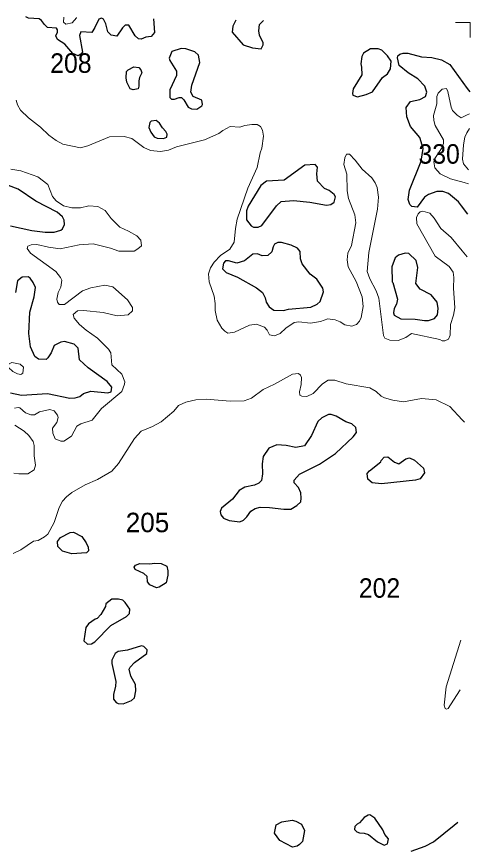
# Model space of a CAD drawing. Extents: x 763.2 to 816.8, y 7896.5 to 7952.7.
# Drawn here: x 813.07 to 816.79, y 7945.08 to 7951.91 of the extents above; entities that cross this region are included whole.
import ezdxf

# ---------------------------------------------------------------- set-up
doc = ezdxf.new("R2010")
doc.units = 0
doc.header["$LTSCALE"] = 0.064
for name, color, linetype, lineweight in [('1', 7, 'Continuous', 25), ('2', 7, 'Continuous', 13), ('63', 7, 'Continuous', 13)]:
    doc.layers.add(name, color=color, linetype=linetype, lineweight=lineweight)
doc.layers.add('21', color=7, linetype='Continuous')

msp = doc.modelspace()

# ---------------------------------------------------------------- linework, layer by layer
at = {"layer": '1'}
for points in [[(814.1955, 7951.8976), (814.2014, 7951.7847), (814.1743, 7951.7512), (814.1303, 7951.7474), (814.093, 7951.7294), (814.0711, 7951.7341), (814.0451, 7951.7567), (813.9933, 7951.846), (813.9617, 7951.8442), (813.9388, 7951.8222), (813.8928, 7951.7558), (813.8478, 7951.7621), (813.8207, 7951.7893), (813.8042, 7951.8574), (813.7841, 7951.8949), (813.7666, 7951.9015), (813.7465, 7951.8949), (813.7139, 7951.8247), (813.6878, 7951.7858), (813.5991, 7951.7892), (813.5878, 7951.7609), (813.6134, 7951.6248), (813.5991, 7951.6064), (813.5775, 7951.5949), (813.5339, 7951.6124), (813.4668, 7951.6902), (813.4068, 7951.7279), (813.3935, 7951.7568), (813.4083, 7951.7883), (813.4081, 7951.8065), (813.3999, 7951.821), (813.3259, 7951.8259), (813.2999, 7951.8493), (813.2772, 7951.883), (813.2576, 7951.8964), (813.1692, 7951.902), (813.1485, 7951.9148)], [(814.8689, 7951.8864), (814.8445, 7951.837), (814.8387, 7951.7872), (814.9286, 7951.6851), (815.0067, 7951.659), (815.078, 7951.6521), (815.0938, 7951.685), (815.0944, 7951.7), (815.0629, 7951.7638), (815.0568, 7951.7983), (815.0638, 7951.8494), (815.0958, 7951.8827)], [(816.7724, 7950.2948), (816.7203, 7950.3629), (816.6957, 7950.3951), (816.612, 7950.4649), (816.5669, 7950.4819), (816.5169, 7950.4816), (816.4489, 7950.4562), (816.4176, 7950.4341), (816.3564, 7950.3509), (816.3129, 7950.357), (816.2968, 7950.3752), (816.2828, 7950.4153), (816.2924, 7950.4927), (816.388, 7950.7287), (816.4048, 7950.8334), (816.377, 7950.9226), (816.3018, 7951.0145), (816.2712, 7951.0924), (816.2664, 7951.1697), (816.3026, 7951.218), (816.378, 7951.2364), (816.4244, 7951.2605), (816.4367, 7951.2956), (816.4195, 7951.3452), (816.3621, 7951.4049), (816.2817, 7951.4534), (816.2082, 7951.5146), (816.1957, 7951.5762), (816.1979, 7951.5932), (816.2152, 7951.6081), (816.2407, 7951.6159), (816.2786, 7951.6159), (816.3924, 7951.5857), (816.4774, 7951.5796), (816.5562, 7951.5612), (816.6247, 7951.5215), (816.7675, 7951.3267), (816.789, 7951.2973)], [(813.0221, 7950.1991), (813.1979, 7950.1617), (813.3073, 7950.1483), (813.3796, 7950.1467), (813.434, 7950.1624), (813.448, 7950.1753), (813.4638, 7950.21), (813.4624, 7950.2461), (813.4491, 7950.2731), (813.4049, 7950.3109), (813.2287, 7950.4013), (813.0836, 7950.4995), (813.0049, 7950.5296)], [(813.5081, 7948.7862), (813.5521, 7948.7878), (813.5899, 7948.7989), (813.6193, 7948.8223), (813.6803, 7948.8433), (813.8197, 7948.8289), (813.8471, 7948.8362), (813.8534, 7948.8762), (813.8146, 7948.9219), (813.6579, 7949.0346), (813.5888, 7949.1001), (813.5759, 7949.1961), (813.5431, 7949.2275), (813.4641, 7949.2494), (813.4351, 7949.2451), (813.3807, 7949.218), (813.3553, 7949.1567), (813.3287, 7949.1153), (813.3134, 7949.1034), (813.2523, 7949.1066), (813.2208, 7949.1268), (813.1848, 7949.2058), (813.1733, 7949.3151), (813.1808, 7949.4922), (813.2162, 7949.6166), (813.2258, 7949.6932), (813.2074, 7949.7348), (813.183, 7949.7702), (813.1666, 7949.7815), (813.1174, 7949.7766), (813.0786, 7949.7492), (813.0615, 7949.6529)], [(813.0209, 7948.8292), (813.1116, 7948.8106)], [(813.1116, 7948.8106), (813.3263, 7948.8236), (813.5081, 7948.7862)], [(816.3075, 7945.0705), (816.4223, 7945.1102), (816.4902, 7945.1456), (816.6591, 7945.2838), (816.6892, 7945.3085)]]:
    msp.add_lwpolyline(points, dxfattribs=at)
for points in [[(814.3668, 7951.2383), (814.4052, 7951.2508), (814.4238, 7951.2507), (814.442, 7951.2328), (814.4779, 7951.1713), (814.5068, 7951.1582), (814.549, 7951.1568), (814.5899, 7951.1825), (814.5956, 7951.1948), (814.5895, 7951.2294), (814.5183, 7951.2592), (814.4998, 7951.2955), (814.5073, 7951.353), (814.5749, 7951.5394), (814.5637, 7951.6003), (814.5327, 7951.6277), (814.4601, 7951.6499), (814.4223, 7951.6535), (814.3447, 7951.6294), (814.3239, 7951.5749), (814.3285, 7951.5541), (814.3823, 7951.467), (814.3828, 7951.432), (814.3269, 7951.3144), (814.3274, 7951.2531), (814.3421, 7951.2383)], [(816.1136, 7951.4457), (816.1365, 7951.4868), (816.1442, 7951.5489), (816.1138, 7951.5938), (816.0678, 7951.6399), (816.0352, 7951.6517), (815.9744, 7951.6522), (815.9159, 7951.6154), (815.9015, 7951.5894), (815.8934, 7951.5269), (815.8998, 7951.5008), (815.9012, 7951.4376), (815.8325, 7951.3217), (815.8259, 7951.2856), (815.8297, 7951.2705), (815.8659, 7951.2563), (815.9391, 7951.2751), (815.9904, 7951.2982), (816.0709, 7951.4152)], [(814.0679, 7951.3234), (814.0273, 7951.3152), (814.0023, 7951.3215), (813.9768, 7951.3785), (813.9691, 7951.412), (813.9725, 7951.4652), (813.9863, 7951.4788), (814.0339, 7951.5021), (814.0727, 7951.4969), (814.0905, 7951.4788), (814.0995, 7951.4547), (814.0804, 7951.4163), (814.0733, 7951.3892), (814.0751, 7951.3448)], [(814.2439, 7951.041), (814.2154, 7951.063), (814.175, 7951.0586), (814.1655, 7951.0473), (814.1549, 7951.0055), (814.1712, 7950.9678), (814.1994, 7950.9304), (814.2236, 7950.9188), (814.2772, 7950.9156), (814.3025, 7950.9273), (814.3061, 7950.9504), (814.2954, 7950.9717), (814.267, 7951.0019)], [(815.4749, 7950.3929), (815.6124, 7950.3689), (815.6486, 7950.3745), (815.6763, 7950.3941), (815.6861, 7950.4379), (815.6743, 7950.4552), (815.6347, 7950.4876), (815.5958, 7950.5051), (815.5384, 7950.5642), (815.5332, 7950.6243), (815.5398, 7950.681), (815.5199, 7950.702), (815.4346, 7950.6969), (815.2644, 7950.5744), (815.1219, 7950.5643), (815.0744, 7950.5306), (814.9705, 7950.3603), (814.9577, 7950.3229), (814.9568, 7950.2473), (814.9954, 7950.1984), (815.0148, 7950.1879), (815.0534, 7950.188), (815.0833, 7950.2016), (815.203, 7950.3619), (815.2424, 7950.3978), (815.3426, 7950.4079)], [(815.5371, 7949.5572), (815.5621, 7949.5776), (815.5873, 7949.6577), (815.582, 7949.6888), (815.5327, 7949.7608), (815.4801, 7949.8038), (815.4145, 7949.887), (815.3988, 7949.9274), (815.3974, 7949.9884), (815.3742, 7950.0148), (815.3229, 7950.0398), (815.2448, 7950.061), (815.213, 7950.061), (815.1874, 7950.0499), (815.1748, 7950.0275), (815.1644, 7949.9867), (815.1314, 7949.9545), (815.0863, 7949.953), (815.046, 7949.9706), (815.0092, 7949.9676), (814.9411, 7949.9119), (814.8784, 7949.8939), (814.8086, 7949.9132), (814.7842, 7949.9113), (814.7692, 7949.8918), (814.7607, 7949.8472), (814.7894, 7949.8167), (814.8841, 7949.7792), (815.0402, 7949.6897), (815.088, 7949.6531), (815.1093, 7949.6086), (815.1177, 7949.5731), (815.1419, 7949.5334), (815.181, 7949.5079), (815.2604, 7949.5058), (815.3007, 7949.5156), (815.4831, 7949.5308)], [(816.4983, 7949.4402), (816.5227, 7949.4692), (816.529, 7949.522), (816.5193, 7949.5725), (816.4711, 7949.6325), (816.3798, 7949.6785), (816.3456, 7949.7272), (816.3614, 7949.8582), (816.3479, 7949.9153), (816.2884, 7949.9708), (816.258, 7949.9737), (816.203, 7949.9593), (816.176, 7949.9355), (816.1479, 7949.8621), (816.1509, 7949.7396), (816.1577, 7949.7333), (816.1936, 7949.5963), (816.1854, 7949.5562), (816.1675, 7949.5198), (816.1613, 7949.4851), (816.1675, 7949.4671), (816.222, 7949.4367), (816.3393, 7949.4333), (816.4158, 7949.422), (816.4503, 7949.4237)], [(815.3478, 7948.0915), (815.3478, 7948.1136), (815.3914, 7948.1625), (815.5562, 7948.2429), (815.6857, 7948.3318), (815.8301, 7948.4682), (815.858, 7948.5027), (815.8539, 7948.5455), (815.8207, 7948.5737), (815.7726, 7948.5923), (815.6917, 7948.6376), (815.6516, 7948.651), (815.6303, 7948.6509), (815.5735, 7948.6251), (815.5416, 7948.5935), (815.4885, 7948.478), (815.4328, 7948.3934), (815.3623, 7948.3801), (815.2827, 7948.3964), (815.2047, 7948.4012), (815.1386, 7948.376), (815.0945, 7948.3076), (815.0863, 7948.246), (815.0894, 7948.1656), (815.079, 7948.1099), (815.0582, 7948.0876), (815.0235, 7948.0707), (814.9444, 7948.0542), (814.8968, 7948.0275), (814.8414, 7947.956), (814.7529, 7947.8833), (814.7422, 7947.8558), (814.746, 7947.8277), (814.7693, 7947.8), (814.816, 7947.7805), (814.9018, 7947.7707), (814.933, 7947.7847), (814.9596, 7947.8113), (814.9927, 7947.8588), (815.0285, 7947.8806), (815.0691, 7947.8899), (815.1454, 7947.8886), (815.263, 7947.8738), (815.3193, 7947.8745), (815.3708, 7947.9057), (815.4012, 7947.9346), (815.4063, 7947.9661), (815.4015, 7948.0085), (815.3833, 7948.053)], [(815.9881, 7948.091), (815.9511, 7948.1204), (815.9461, 7948.1679), (815.9645, 7948.1898), (816.0596, 7948.264), (816.0617, 7948.2741), (816.0861, 7948.3016), (816.1145, 7948.3028), (816.1691, 7948.2609), (816.2059, 7948.247), (816.2637, 7948.2865), (816.2932, 7948.2956), (816.3348, 7948.276), (816.4092, 7948.2115), (816.4156, 7948.1736), (816.381, 7948.1239), (816.3418, 7948.1114), (816.0632, 7948.0827)], [(813.6056, 7947.6495), (813.6425, 7947.5993), (813.6588, 7947.5629), (813.6626, 7947.5321), (813.6442, 7947.5173), (813.5258, 7947.5092), (813.4469, 7947.5302), (813.4099, 7947.5689), (813.408, 7947.6108), (813.4325, 7947.6412), (813.5118, 7947.6841), (813.5377, 7947.6858)], [(814.1656, 7947.2531), (814.1464, 7947.2798), (814.1421, 7947.3219), (814.1146, 7947.3476), (814.0446, 7947.3809), (814.0367, 7947.3988), (814.0473, 7947.4146), (814.0813, 7947.4284), (814.1626, 7947.4253), (814.2062, 7947.4332), (814.258, 7947.4298), (814.3026, 7947.4077), (814.3122, 7947.3702), (814.3122, 7947.3322), (814.2971, 7947.2711), (814.2398, 7947.2337), (814.219, 7947.23)], [(813.974, 7946.9946), (813.9966, 7947.0184), (813.9999, 7947.0555), (813.9626, 7947.1088), (813.9422, 7947.1274), (813.9069, 7947.1373), (813.8515, 7947.1361), (813.8045, 7947.0975), (813.8006, 7947.0762), (813.762, 7947.0101), (813.7321, 7946.977), (813.7167, 7946.9727), (813.6621, 7946.9341), (813.6403, 7946.9051), (813.6223, 7946.7942), (813.6543, 7946.7683), (813.6854, 7946.7693), (813.7144, 7946.7865), (813.8455, 7946.9205)], [(814.1397, 7946.6896), (814.143, 7946.7196), (814.1161, 7946.7479), (814.0959, 7946.7527), (813.9818, 7946.7185), (813.9039, 7946.7069), (813.879, 7946.692), (813.8522, 7946.6369), (813.8521, 7946.6091), (813.8848, 7946.4612), (813.883, 7946.4236), (813.8656, 7946.3536), (813.8668, 7946.3176), (813.887, 7946.2884), (813.9038, 7946.2797), (813.9456, 7946.2766), (814.0145, 7946.3062), (814.0374, 7946.3277), (814.0507, 7946.3848), (814.0476, 7946.4376), (814.0085, 7946.5057), (813.9952, 7946.5623), (814.002, 7946.5775), (814.0395, 7946.618)], [(815.2297, 7945.1569), (815.187, 7945.2174), (815.1996, 7945.2846), (815.2468, 7945.3108), (815.3312, 7945.3231), (815.3617, 7945.3167), (815.4066, 7945.2901), (815.4311, 7945.2377), (815.4151, 7945.1498), (815.3927, 7945.1234), (815.3711, 7945.1091), (815.3336, 7945.1031)], [(815.9579, 7945.2058), (816.0296, 7945.1457), (816.0845, 7945.1182), (816.1135, 7945.1302), (816.1212, 7945.1718), (816.0923, 7945.2068), (816.0755, 7945.2442), (816.0079, 7945.3401), (815.9692, 7945.3665), (815.9534, 7945.3652), (815.9226, 7945.3442), (815.8844, 7945.3013), (815.8632, 7945.2913), (815.8458, 7945.2704), (815.8425, 7945.2475), (815.8605, 7945.2271), (815.8843, 7945.2185), (815.9211, 7945.2178)]]:
    msp.add_lwpolyline(points, close=True, dxfattribs=at)
at = {"layer": '2'}
for points in [[(813.4581, 7951.9097), (813.4561, 7951.8696), (813.4763, 7951.8528), (813.5276, 7951.8655), (813.5643, 7951.9044), (813.5643, 7951.908)], [(816.7861, 7951.1187), (816.7608, 7951.1067), (816.7162, 7951.0856), (816.6836, 7951.1068), (816.647, 7951.1463), (816.6346, 7951.1722), (816.6075, 7951.3001), (816.5963, 7951.3244), (816.5602, 7951.3196), (816.5277, 7951.2881), (816.5179, 7951.2587), (816.5161, 7951.2008), (816.4914, 7951.103), (816.493, 7951.0627), (816.503, 7951.0227), (816.5719, 7950.9043), (816.5716, 7950.8754), (816.5559, 7950.8326), (816.501, 7950.7524), (816.4927, 7950.7234), (816.4999, 7950.6746), (816.5451, 7950.6255), (816.6307, 7950.5851), (816.7412, 7950.5543), (816.7765, 7950.5445)], [(815.096, 7950.9354), (815.0885, 7950.9843), (815.0712, 7951.0142), (815.0444, 7951.0292), (815.0019, 7951.0309), (814.9423, 7951.0227), (814.9015, 7951.0079), (814.8222, 7951.0141), (814.7629, 7950.9823), (814.7295, 7950.957), (814.6123, 7950.9057), (814.3835, 7950.8468), (814.3185, 7950.8208), (814.2521, 7950.8075), (814.1692, 7950.8172), (814.1144, 7950.8406), (814.0165, 7950.9156), (813.953, 7950.9321), (813.8346, 7950.929), (813.6571, 7950.8552), (813.5967, 7950.8402), (813.4508, 7950.8693), (813.3949, 7950.9002), (813.3356, 7950.9429), (813.2691, 7951.0073), (813.1706, 7951.0846), (813.1047, 7951.147), (813.078, 7951.1903), (813.0694, 7951.2301)], [(816.7784, 7950.6595), (816.7364, 7950.7066), (816.7286, 7950.7459), (816.7364, 7950.8637), (816.7482, 7950.9265), (816.7639, 7950.9619), (816.784, 7950.9973)], [(814.8802, 7950.2545), (814.9679, 7950.5076), (815.0448, 7950.6769), (815.0684, 7950.7965), (815.0828, 7950.8351), (815.096, 7950.9354)], [(816.7665, 7949.9439), (816.7256, 7949.9934), (816.6343, 7950.1039), (816.549, 7950.1779), (816.4968, 7950.2614), (816.4605, 7950.3022), (816.4036, 7950.319), (816.3815, 7950.3141), (816.3638, 7950.2967), (816.3497, 7950.2664), (816.3536, 7950.2148), (816.5026, 7949.9513), (816.619, 7949.8661), (816.651, 7949.8185), (816.6572, 7949.7743), (816.6542, 7949.6881), (816.6639, 7949.5264), (816.6538, 7949.4665), (816.6295, 7949.389), (816.6254, 7949.3014), (816.6141, 7949.2705), (816.5836, 7949.256), (816.5623, 7949.2562), (816.543, 7949.2657), (816.3105, 7949.3148), (816.2629, 7949.2821), (816.2012, 7949.2594), (816.1316, 7949.2609), (816.0902, 7949.2763), (816.0788, 7949.3002), (816.0411, 7949.6054), (816.0199, 7949.6645), (815.967, 7949.7644), (815.9475, 7949.8236), (815.9588, 7949.9792), (816.0313, 7950.3363), (816.0378, 7950.4349), (816.028, 7950.5125), (816.0131, 7950.5526), (815.9857, 7950.5915), (815.9049, 7950.6645), (815.8488, 7950.7366), (815.8006, 7950.7865), (815.7756, 7950.7875), (815.7633, 7950.7557), (815.7553, 7950.7034), (815.7782, 7950.6242), (815.7831, 7950.4875), (815.794, 7950.4243), (815.8456, 7950.2891), (815.8522, 7950.2249), (815.8187, 7950.0385), (815.7867, 7949.976), (815.7816, 7949.9203), (815.7901, 7949.8619), (815.8553, 7949.7423), (815.9062, 7949.6158), (815.913, 7949.5376), (815.8962, 7949.4476), (815.8836, 7949.416), (815.8592, 7949.3895), (815.8199, 7949.3761), (815.7634, 7949.3858), (815.7241, 7949.4111), (815.6826, 7949.428), (815.6235, 7949.4366), (815.5628, 7949.4138), (815.4825, 7949.4004), (815.386, 7949.4103), (815.3474, 7949.4057), (815.2781, 7949.3587), (815.2341, 7949.3168), (815.1855, 7949.2955), (815.146, 7949.3036), (815.1257, 7949.3419), (815.1031, 7949.367), (815.0393, 7949.3921), (814.9806, 7949.3845), (814.8581, 7949.3261), (814.8049, 7949.3187), (814.7788, 7949.3352), (814.7555, 7949.3604), (814.7167, 7949.4253), (814.7001, 7949.5048), (814.7, 7949.5632), (814.6904, 7949.621), (814.6494, 7949.7401), (814.6449, 7949.8048), (814.6606, 7949.8536), (814.6926, 7949.9015), (814.7427, 7949.9544), (814.8199, 7950.0086), (814.8565, 7950.0642), (814.8659, 7950.1765), (814.8802, 7950.2545)], [(813.0247, 7950.6628), (813.1068, 7950.6496), (813.2456, 7950.6001), (813.3266, 7950.5383), (813.366, 7950.4403), (813.3973, 7950.4041), (813.4574, 7950.3631), (813.5236, 7950.3473), (813.5952, 7950.3473), (813.6645, 7950.3618), (813.7391, 7950.357), (813.7972, 7950.3242), (813.846, 7950.2591), (813.9172, 7950.1883), (813.989, 7950.1561), (814.0568, 7950.1157), (814.0901, 7950.0823), (814.0964, 7950.0362), (814.0662, 7950.0091), (814.0352, 7949.9924), (813.9102, 7949.9921), (813.8414, 7950.017), (813.6985, 7950.0513), (813.586, 7950.0445), (813.4304, 7950.0103), (813.3333, 7950.023), (813.239, 7950.0447), (813.1924, 7950.0429), (813.1636, 7950.0327), (813.1593, 7950.0123), (813.1851, 7949.9756), (813.3923, 7949.8239), (813.433, 7949.7764), (813.4426, 7949.752), (813.4348, 7949.6959), (813.4134, 7949.6528), (813.4019, 7949.5967), (813.4072, 7949.5722), (813.4212, 7949.5543), (813.4643, 7949.5544), (813.6111, 7949.6653), (813.6802, 7949.6916), (813.796, 7949.7126), (813.8601, 7949.6995), (813.9806, 7949.5922)], [(813.9806, 7949.5922), (814.0213, 7949.5288), (814.0212, 7949.5013), (813.9855, 7949.4684), (813.8964, 7949.4615), (813.782, 7949.4891)], [(813.782, 7949.4891), (813.621, 7949.5057), (813.5704, 7949.5018), (813.5369, 7949.4721), (813.5445, 7949.4425), (813.588, 7949.3901), (813.6411, 7949.3435), (813.7353, 7949.2789), (813.824, 7949.1865), (813.844, 7949.1583), (813.8537, 7949.0595), (813.9336, 7948.9816), (813.9584, 7948.9205), (813.9571, 7948.8995), (813.9347, 7948.8409), (813.7671, 7948.6993), (813.6926, 7948.6053), (813.5974, 7948.5754), (813.5667, 7948.5561), (813.5221, 7948.4744), (813.4585, 7948.4326), (813.4338, 7948.4334), (813.3887, 7948.451), (813.3689, 7948.4983), (813.3675, 7948.5387), (813.4016, 7948.5871), (813.4115, 7948.6258), (813.4079, 7948.6469), (813.3808, 7948.6819), (813.3448, 7948.6921), (813.2598, 7948.6738), (813.2199, 7948.6499), (813.1887, 7948.6479), (813.1442, 7948.664), (813.0974, 7948.7068), (813.0838, 7948.7101), (813.0551, 7948.7035)], [(813.0441, 7947.5098), (813.1079, 7947.5416), (813.21, 7947.6122), (813.2477, 7947.6187), (813.3014, 7947.6471), (813.3268, 7947.6706), (813.3785, 7947.7647), (813.4196, 7947.8896), (813.4494, 7947.9395), (813.4801, 7947.9751), (813.5247, 7948.0106), (813.6345, 7948.0738), (813.7353, 7948.1187), (813.8525, 7948.187), (813.9062, 7948.2502), (814.0385, 7948.4543), (814.0934, 7948.5158), (814.1869, 7948.5532), (814.2567, 7948.59), (814.3614, 7948.6775), (814.3989, 7948.7245), (814.4584, 7948.753), (814.542, 7948.7713), (814.6261, 7948.776), (814.8219, 7948.7597), (814.9377, 7948.7627), (814.9968, 7948.7856), (815.0941, 7948.8573), (815.1854, 7948.9014), (815.3335, 7948.9833), (815.3825, 7948.9876), (815.4009, 7948.9735), (815.4065, 7948.955), (815.405, 7948.8967), (815.392, 7948.8361), (815.3952, 7948.8095), (815.4107, 7948.8007), (815.4518, 7948.7993), (815.5036, 7948.8239), (815.5798, 7948.903), (815.6266, 7948.9335), (815.6805, 7948.9338), (815.7742, 7948.9033), (815.9677, 7948.8711), (816.0197, 7948.8401), (816.0614, 7948.8012), (816.0884, 7948.7874), (816.1574, 7948.768), (816.2428, 7948.7564), (816.3911, 7948.7826), (816.5109, 7948.7707), (816.625, 7948.716), (816.7248, 7948.6084), (816.7439, 7948.5878)], [(813.058, 7948.5627), (813.1343, 7948.5142), (813.1727, 7948.479), (813.2068, 7948.4304), (813.2146, 7948.3975), (813.2163, 7948.311), (813.2274, 7948.2364), (813.2164, 7948.1971), (813.1644, 7948.1642), (813.0893, 7948.1645), (813.0491, 7948.1712)], [(816.7141, 7946.8002), (816.5951, 7946.4177), (816.5785, 7946.266), (816.5862, 7946.2395), (816.5978, 7946.234), (816.6111, 7946.2388), (816.6788, 7946.3471), (816.7074, 7946.3928)]]:
    msp.add_lwpolyline(points, dxfattribs=at)
msp.add_lwpolyline([(813.1012, 7949.0655), (813.0316, 7949.0784), (813.0114, 7949.0676), (813.0024, 7949.0493), (813.0067, 7949.0362), (813.0405, 7949.0028), (813.0781, 7948.9852), (813.1062, 7948.9799), (813.1233, 7948.99), (813.1284, 7949.0409)], close=True, dxfattribs=at)
at = {"layer": '63'}
msp.add_lwpolyline([(816.792, 7951.743), (816.792, 7951.8662), (816.6706, 7951.8662)], dxfattribs=at)

# ---------------------------------------------------------------- texts
at = {"layer": '21', "width": 0.95}
for s, p in [('208', (813.3477, 7951.4541)), ('330', (816.3669, 7950.7088)), ('202', (815.8781, 7947.1481))]:
    msp.add_text(s, height=0.16, dxfattribs=at).set_placement(p)
at = {"layer": '21'}
msp.add_text('205', height=0.16, dxfattribs=at).set_placement((813.9667, 7947.6856))

doc.saveas('drawing.dxf')
